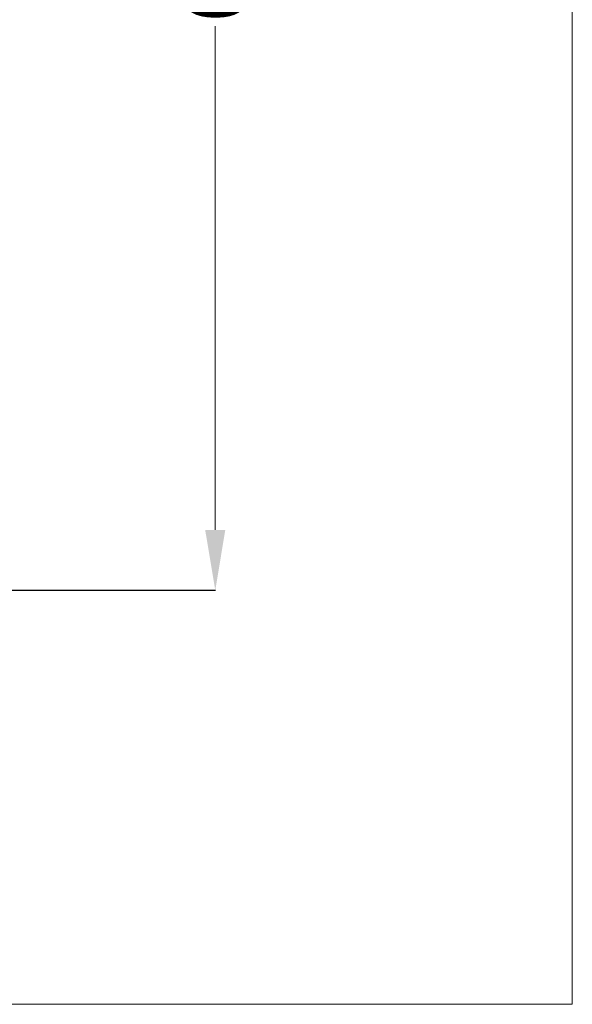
# Model space of a CAD drawing. Header units: millimetres. Extents: x 5437 to 18441, y -4466 to 3128.
# Tile 391 of 497: x 13876 to 14609, y -1129 to 176. Entities that reach past the tile are written whole.
import ezdxf

# ---------------------------------------------------------------- set-up
doc = ezdxf.new("R2010")
doc.units = ezdxf.units.MM
doc.dimstyles.get("Standard").update_dxf_attribs({"dimtxt": 0.18, "dimasz": 0.18, "dimexe": 0.18, "dimexo": 0.0625, "dimgap": 0.09, "dimtad": 0, "dimtih": 1, "dimtoh": 1, "dimdec": 4, "dimzin": 0, "dimdsep": 46, "dimtxsty": 'Standard', "dimcen": 0.09, "dimadec": 0, "dimazin": 0, "dimtfac": 1, "dimtdec": 4, "dimtofl": 0, "dimtmove": 0, "dimatfit": 3, "dimfxl": 1, "dimtolj": 1, "dimtzin": 0, "dimarcsym": 0})

# ---------------------------------------------------------------- blocks, each defined once
blk = doc.blocks.new('*D3')
at = {"color": 0, "lineweight": -2, "transparency": 16777216}
for p, q in [((13674.1, 1169.6), (14135.4, 1169.6)), ((13833.1, -580.4), (14135.4, -580.4))]:
    blk.add_line(p, q, dxfattribs=at)
at = {"color": 0, "lineweight": 0, "transparency": 16777216}
for p, q in [((14135.2, 1089.6), (14135.2, 421.3)), ((14135.2, -500.4), (14135.2, 167.8))]:
    blk.add_line(p, q, dxfattribs=at)
at = {"color": 0, "lineweight": 20, "transparency": 16777216}
for points in [[(14121.8, 1089.6), (14148.5, 1089.6), (14135.2, 1169.6)], [(14121.8, -500.4), (14148.5, -500.4), (14135.2, -580.4)]]:
    blk.add_solid(points, dxfattribs=at)
at = {"layer": 'Defpoints', "color": 0, "lineweight": 20, "transparency": 16777216}
for p in [(13674.1, 1169.6), (13833.1, -580.4), (14135.2, -580.4)]:
    blk.add_point(p, dxfattribs=at)
at = {"color": 0, "lineweight": 20, "transparency": 16777216, "insert": (14135.2, 294.6), "char_height": 80, "attachment_point": 5, "rotation": 270}
blk.add_mtext('\\A1;1750', dxfattribs=at)

msp = doc.modelspace()

# ---------------------------------------------------------------- linework, layer by layer
at = {"color": 0, "lineweight": 20}
msp.add_lwpolyline([(12810.41377, 1504.70003), (14609.11077, 1504.70003), (14609.11077, -1129.38766), (12810.41377, -1129.38766)], close=True, dxfattribs=at)

# ---------------------------------------------------------------- dimensions: what is measured, and where the dimension line sits
dim = msp.add_linear_dim(base=(14135.18029, -580.43566), p1=(13674.08476, 1169.56434), p2=(13833.08476, -580.43566), angle=90, dimstyle='Standard', override={"dimtxt": 80, "dimasz": 80, "dimdec": 0, "dimlwd": 0}, dxfattribs=at)
dim.commit()
dim.dimension.update_dxf_attribs({"geometry": '*D3', "text_midpoint": (14135.18029, 294.56434), "text_rotation": 270})

doc.saveas('drawing.dxf')
